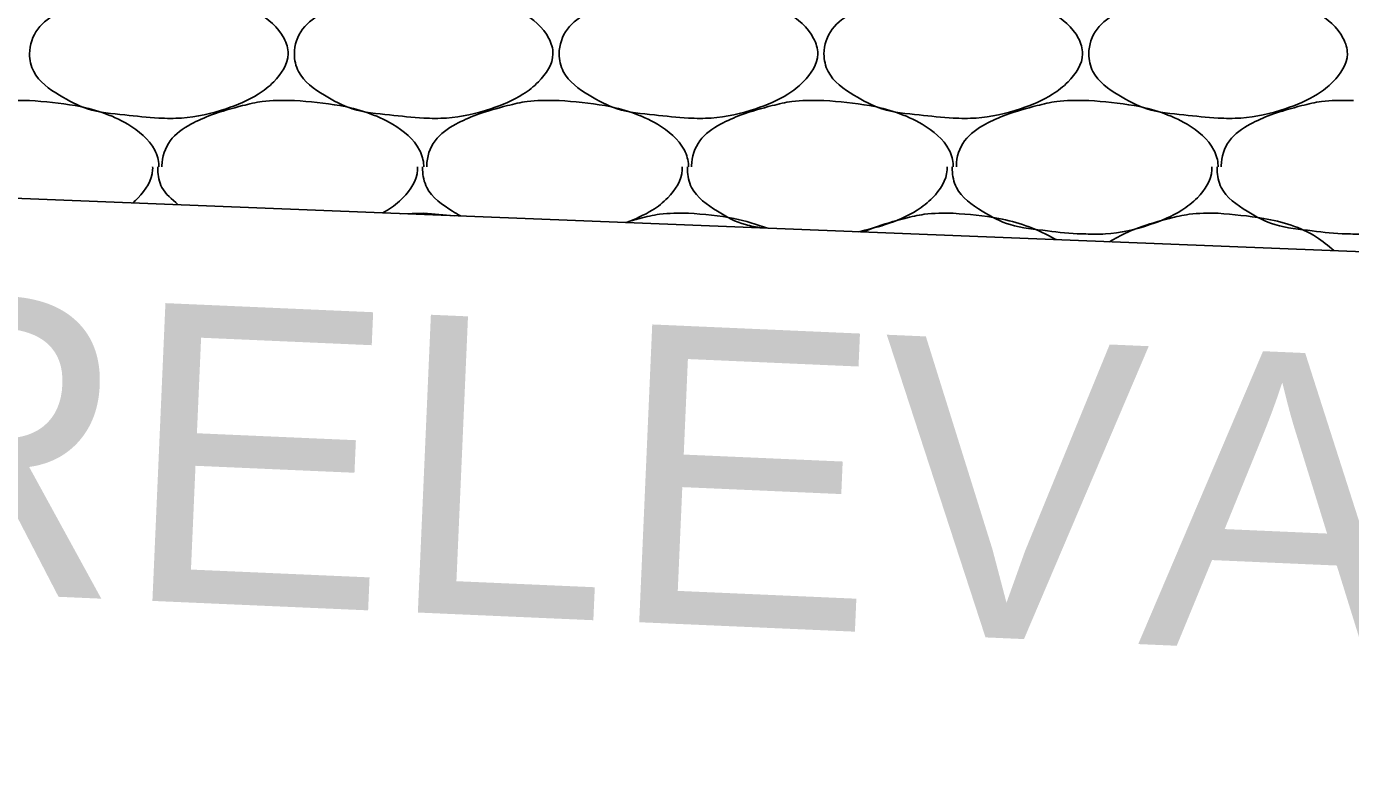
# Model space of a CAD drawing. Extents: x 1364961 to 1365294, y 367927 to 368034.
# Drawn here: x 1365066.094 to 1365068.654, y 367950.503 to 367951.92 of the extents above; entities that cross this region are included whole.
import ezdxf

# ---------------------------------------------------------------- set-up
doc = ezdxf.new("R2010")
doc.units = 0
doc.layers.add('Default', color=7, linetype='Continuous')

msp = doc.modelspace()

# ---------------------------------------------------------------- linework, layer by layer
at = {"layer": 'Default'}
for p, q in [((1365056.1971, 367951.9809), (1365077.207, 367951.1449)), ((1365066.094, 367951.7769), (1365066.1, 367951.7769)), ((1365066.606, 367951.7769), (1365066.612, 367951.7769)), ((1365067.118, 367951.7769), (1365067.124, 367951.7769)), ((1365067.63, 367951.7769), (1365067.636, 367951.7769)), ((1365068.142, 367951.7769), (1365068.148, 367951.7769)), ((1365068.654, 367951.7769), (1365068.66, 367951.7769)), ((1365066.817, 367951.5579), (1365066.862, 367951.5589)), ((1365066.862, 367951.5589), (1365066.921, 367951.5539))]:
    msp.add_line(p, q, dxfattribs=at)
for points in [[(1365066.35, 367951.9929), (1365066.438, 367951.9829), (1365066.54, 367951.9469), (1365066.592, 367951.8969), (1365066.6, 367951.8669), (1365066.572, 367951.8129), (1365066.542, 367951.7889), (1365066.48, 367951.7609), (1365066.394, 367951.7429), (1365066.35, 367951.7429), (1365066.284, 367951.7489), (1365066.212, 367951.7609), (1365066.158, 367951.7869), (1365066.108, 367951.8329), (1365066.1, 367951.8669), (1365066.116, 367951.9149), (1365066.156, 367951.9469), (1365066.196, 367951.9649), (1365066.256, 367951.9829), (1365066.294, 367951.9909), (1365066.35, 367951.9929)], [(1365066.862, 367951.9929), (1365066.95, 367951.9829), (1365067.052, 367951.9469), (1365067.104, 367951.8969), (1365067.112, 367951.8669), (1365067.084, 367951.8129), (1365067.054, 367951.7889), (1365066.992, 367951.7609), (1365066.906, 367951.7429), (1365066.862, 367951.7429), (1365066.796, 367951.7489), (1365066.724, 367951.7609), (1365066.67, 367951.7869), (1365066.62, 367951.8329), (1365066.612, 367951.8669), (1365066.628, 367951.9149), (1365066.668, 367951.9469), (1365066.708, 367951.9649), (1365066.768, 367951.9829), (1365066.806, 367951.9909), (1365066.862, 367951.9929)], [(1365067.374, 367951.9929), (1365067.462, 367951.9829), (1365067.564, 367951.9469), (1365067.616, 367951.8969), (1365067.624, 367951.8669), (1365067.596, 367951.8129), (1365067.566, 367951.7889), (1365067.504, 367951.7609), (1365067.418, 367951.7429), (1365067.374, 367951.7429), (1365067.308, 367951.7489), (1365067.236, 367951.7609), (1365067.182, 367951.7869), (1365067.132, 367951.8329), (1365067.124, 367951.8669), (1365067.14, 367951.9149), (1365067.18, 367951.9469), (1365067.22, 367951.9649), (1365067.28, 367951.9829), (1365067.318, 367951.9909), (1365067.374, 367951.9929)], [(1365067.886, 367951.9929), (1365067.974, 367951.9829), (1365068.076, 367951.9469), (1365068.128, 367951.8969), (1365068.136, 367951.8669), (1365068.108, 367951.8129), (1365068.078, 367951.7889), (1365068.016, 367951.7609), (1365067.93, 367951.7429), (1365067.886, 367951.7429), (1365067.82, 367951.7489), (1365067.748, 367951.7609), (1365067.694, 367951.7869), (1365067.644, 367951.8329), (1365067.636, 367951.8669), (1365067.652, 367951.9149), (1365067.692, 367951.9469), (1365067.732, 367951.9649), (1365067.792, 367951.9829), (1365067.83, 367951.9909), (1365067.886, 367951.9929)], [(1365068.398, 367951.9929), (1365068.486, 367951.9829), (1365068.588, 367951.9469), (1365068.64, 367951.8969), (1365068.648, 367951.8669), (1365068.62, 367951.8129), (1365068.59, 367951.7889), (1365068.528, 367951.7609), (1365068.442, 367951.7429), (1365068.398, 367951.7429), (1365068.332, 367951.7489), (1365068.26, 367951.7609), (1365068.206, 367951.7869), (1365068.156, 367951.8329), (1365068.148, 367951.8669), (1365068.164, 367951.9149), (1365068.204, 367951.9469), (1365068.244, 367951.9649), (1365068.304, 367951.9829), (1365068.342, 367951.9909), (1365068.398, 367951.9929)], [(1365065.844, 367951.6489), (1365065.844, 367951.6509), (1365065.86, 367951.6989), (1365065.9, 367951.7309), (1365065.94, 367951.7489), (1365066, 367951.7669), (1365066.038, 367951.7749), (1365066.094, 367951.7769)], [(1365066.1, 367951.7769), (1365066.188, 367951.7669), (1365066.29, 367951.7309), (1365066.342, 367951.6809), (1365066.35, 367951.6509), (1365066.35, 367951.6489)], [(1365066.356, 367951.6489), (1365066.356, 367951.6509), (1365066.372, 367951.6989), (1365066.412, 367951.7309), (1365066.452, 367951.7489), (1365066.512, 367951.7669), (1365066.55, 367951.7749), (1365066.606, 367951.7769)], [(1365066.612, 367951.7769), (1365066.7, 367951.7669), (1365066.802, 367951.7309), (1365066.854, 367951.6809), (1365066.862, 367951.6509), (1365066.862, 367951.6489)], [(1365066.868, 367951.6489), (1365066.868, 367951.6509), (1365066.884, 367951.6989), (1365066.924, 367951.7309), (1365066.964, 367951.7489), (1365067.024, 367951.7669), (1365067.062, 367951.7749), (1365067.118, 367951.7769)], [(1365067.124, 367951.7769), (1365067.212, 367951.7669), (1365067.314, 367951.7309), (1365067.366, 367951.6809), (1365067.374, 367951.6509), (1365067.374, 367951.6489)], [(1365067.38, 367951.6489), (1365067.38, 367951.6509), (1365067.396, 367951.6989), (1365067.436, 367951.7309), (1365067.476, 367951.7489), (1365067.536, 367951.7669), (1365067.574, 367951.7749), (1365067.63, 367951.7769)], [(1365067.636, 367951.7769), (1365067.724, 367951.7669), (1365067.826, 367951.7309), (1365067.878, 367951.6809), (1365067.886, 367951.6509), (1365067.886, 367951.6489)], [(1365067.892, 367951.6489), (1365067.892, 367951.6509), (1365067.908, 367951.6989), (1365067.948, 367951.7309), (1365067.988, 367951.7489), (1365068.048, 367951.7669), (1365068.086, 367951.7749), (1365068.142, 367951.7769)], [(1365068.148, 367951.7769), (1365068.236, 367951.7669), (1365068.338, 367951.7309), (1365068.39, 367951.6809), (1365068.398, 367951.6509), (1365068.398, 367951.6489)], [(1365068.404, 367951.6489), (1365068.404, 367951.6509), (1365068.42, 367951.6989), (1365068.46, 367951.7309), (1365068.5, 367951.7489), (1365068.56, 367951.7669), (1365068.598, 367951.7749), (1365068.654, 367951.7769)], [(1365066.338, 367951.6489), (1365066.338, 367951.6429), (1365066.31, 367951.5889), (1365066.3, 367951.5789)], [(1365066.387, 367951.5759), (1365066.356, 367951.6089), (1365066.348, 367951.6429), (1365066.348, 367951.6489)], [(1365066.85, 367951.6489), (1365066.85, 367951.6429), (1365066.822, 367951.5889), (1365066.792, 367951.5649), (1365066.783, 367951.5599)], [(1365066.933, 367951.5539), (1365066.918, 367951.5629), (1365066.868, 367951.6089), (1365066.86, 367951.6429), (1365066.86, 367951.6489)], [(1365067.362, 367951.6489), (1365067.362, 367951.6429), (1365067.334, 367951.5889), (1365067.304, 367951.5649), (1365067.254, 367951.5409)], [(1365067.516, 367951.5309), (1365067.484, 367951.5369), (1365067.43, 367951.5629), (1365067.38, 367951.6089), (1365067.372, 367951.6429), (1365067.372, 367951.6489)], [(1365067.874, 367951.6489), (1365067.874, 367951.6429), (1365067.846, 367951.5889), (1365067.816, 367951.5649), (1365067.754, 367951.5369), (1365067.702, 367951.5229)], [(1365068.142, 367951.5189), (1365068.134, 367951.5189), (1365068.068, 367951.5249), (1365067.996, 367951.5369), (1365067.942, 367951.5629), (1365067.892, 367951.6089), (1365067.884, 367951.6429), (1365067.884, 367951.6489)], [(1365068.386, 367951.6489), (1365068.386, 367951.6429), (1365068.358, 367951.5889), (1365068.328, 367951.5649), (1365068.266, 367951.5369), (1365068.18, 367951.5189), (1365068.142, 367951.5189)], [(1365068.654, 367951.5189), (1365068.646, 367951.5189), (1365068.58, 367951.5249), (1365068.508, 367951.5369), (1365068.454, 367951.5629), (1365068.404, 367951.6089), (1365068.396, 367951.6429), (1365068.396, 367951.6489)], [(1365068.898, 367951.6489), (1365068.898, 367951.6429), (1365068.87, 367951.5889), (1365068.84, 367951.5649), (1365068.778, 367951.5369), (1365068.692, 367951.5189), (1365068.654, 367951.5189)], [(1365067.252, 367951.5409), (1365067.28, 367951.5489), (1365067.318, 367951.5569), (1365067.374, 367951.5589)], [(1365067.374, 367951.5589), (1365067.462, 367951.5489), (1365067.527, 367951.5299)], [(1365067.712, 367951.5229), (1365067.732, 367951.5309), (1365067.792, 367951.5489), (1365067.83, 367951.5569), (1365067.886, 367951.5589)], [(1365067.886, 367951.5589), (1365067.974, 367951.5489), (1365068.076, 367951.5129), (1365068.085, 367951.5079)], [(1365068.188, 367951.5039), (1365068.204, 367951.5129), (1365068.244, 367951.5309), (1365068.304, 367951.5489), (1365068.342, 367951.5569), (1365068.398, 367951.5589)], [(1365068.398, 367951.5589), (1365068.486, 367951.5489), (1365068.588, 367951.5129), (1365068.622, 367951.4869)]]:
    msp.add_spline(points, degree=3, dxfattribs=at)

# ---------------------------------------------------------------- texts
msp.add_text('SUPERELEVATION SLOPE', height=0.576, rotation=357.4939, dxfattribs=at).set_placement((1365063.6232, 367950.9286))

doc.saveas('drawing.dxf')
